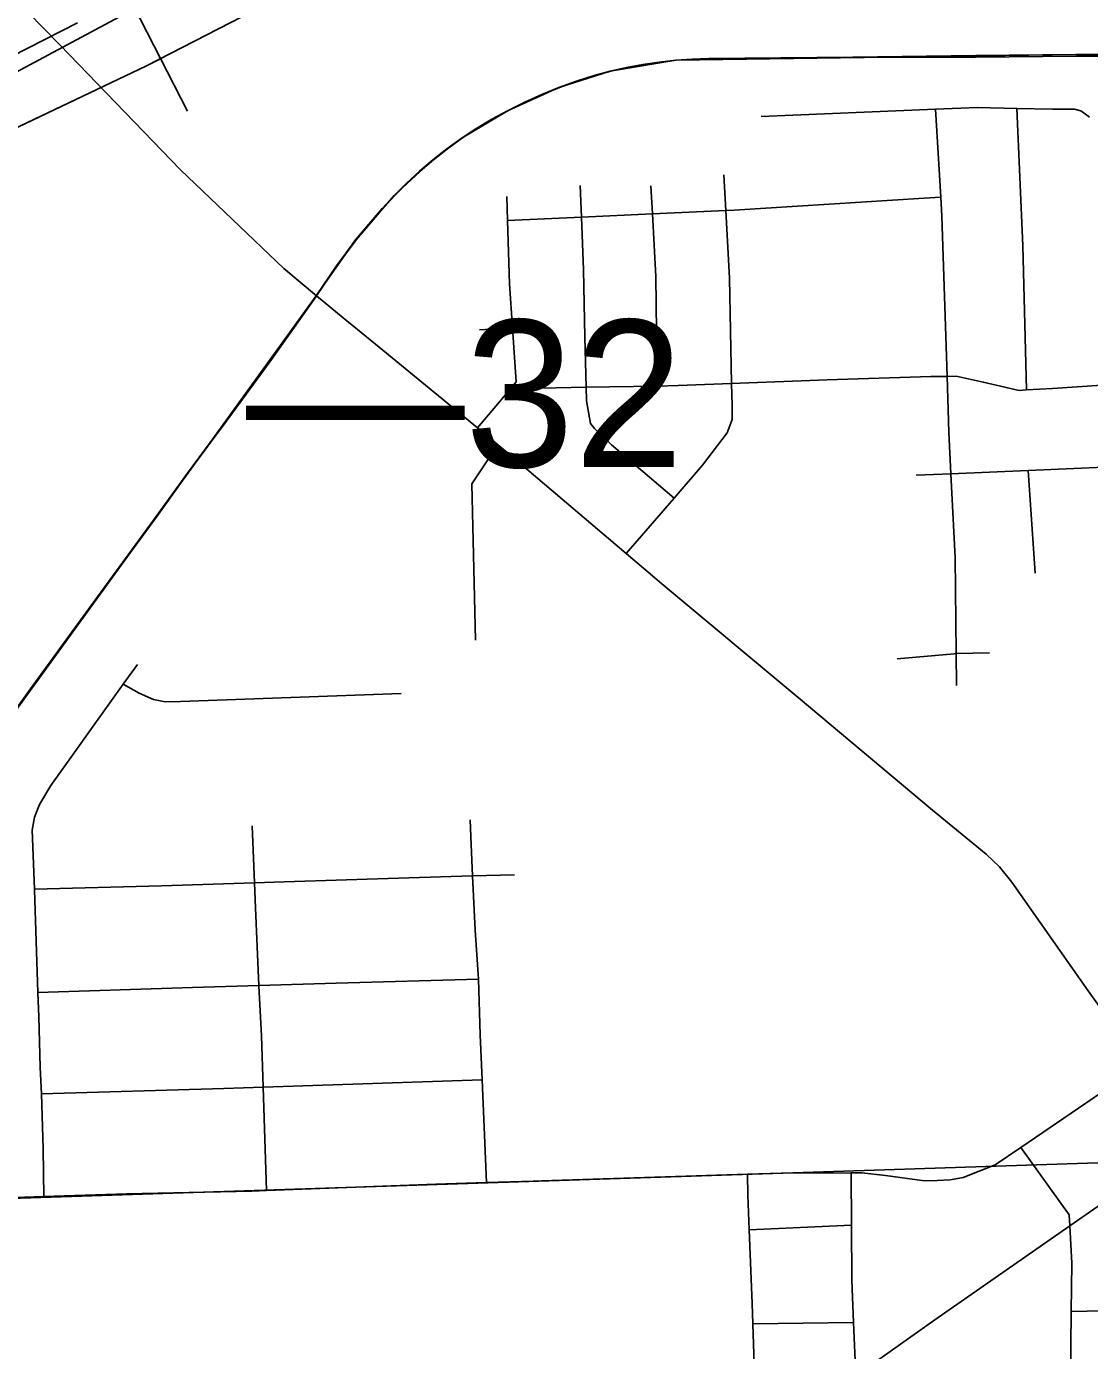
# Model space of a CAD drawing. Extents: x 128.7 to 185.5, y -21.4 to 12.6.
# Drawn here: x 166.519 to 167.242, y -11.702 to -10.802 of the extents above; entities that cross this region are included whole.
import ezdxf

# ---------------------------------------------------------------- set-up
doc = ezdxf.new("R2010")
doc.units = 0
for name, color, linetype in [('tdCoCityStreetMajor', 7, 'Continuous'), ('tdCoCityStreetMinor', 7, 'Continuous'), ('tdCoPipe', 7, 'Continuous'), ('tdCoPriCL', 7, 'Continuous'), ('tdCoPrimary', 7, 'Continuous'), ('tdCoPriNonDiv', 7, 'Continuous'), ('tdCoPriNonDivCL', 7, 'Continuous'), ('tdCoRRCL', 7, 'Continuous'), ('tdCoSectLine', 7, 'Continuous'), ('tdStHwyPriRefPost1', 7, 'Continuous')]:
    doc.layers.add(name, color=color, linetype=linetype)

msp = doc.modelspace()

# ---------------------------------------------------------------- linework, layer by layer
at = {"layer": 'tdCoCityStreetMajor'}
for points in [[(167.31172, -11.55903), (167.30815, -11.55387), (167.30564, -11.55026), (167.27623, -11.50812), (167.24724, -11.46657), (167.241, -11.45768), (167.18904, -11.38371), (167.18066, -11.37336), (167.17153, -11.36473), (167.13504, -11.33489), (167.04503, -11.25942), (166.95107, -11.181), (166.94627, -11.17692), (166.92676, -11.16033), (166.84725, -11.09272), (166.82552, -11.07489), (166.75867, -11.02002), (166.73424, -10.99997), (166.71619, -10.985), (166.6938, -10.96643), (166.62357, -10.89938), (166.54787, -10.82096), (166.54153, -10.81447), (166.47586, -10.74722)], [(166.71083, -12.08463), (166.71247, -12.08388), (166.73417, -12.07057), (166.74872, -12.05824), (166.83849, -11.95811), (166.92135, -11.86292), (166.95853, -11.82338), (166.99533, -11.78426), (167.00889, -11.77242), (167.02001, -11.76408), (167.02467, -11.76058), (167.05328, -11.74036), (167.08285, -11.71945), (167.13663, -11.68142), (167.2284, -11.61751), (167.27227, -11.58697), (167.29579, -11.5703), (167.31172, -11.55903)]]:
    msp.add_lwpolyline(points, dxfattribs=at)
at = {"layer": 'tdCoCityStreetMinor'}
for p, q in [((167.01845, -10.86319), (167.13705, -10.85823)), ((167.14071, -10.91795), (167.13705, -10.85823)), ((166.89623, -10.93164), (166.89539, -10.91005)), ((166.94455, -10.9294), (166.94348, -10.91029)), ((166.99441, -10.92709), (166.99305, -10.9029)), ((166.84606, -10.93397), (166.84558, -10.91745)), ((166.89623, -10.93164), (166.94455, -10.9294)), ((166.94455, -10.9294), (166.99441, -10.92709)), ((166.84606, -10.93397), (166.89623, -10.93164)), ((166.82708, -11.0082), (166.84942, -11.00692)), ((166.89957, -11.0473), (166.94785, -11.04643)), ((166.82552, -11.07489), (166.84797, -11.04823)), ((166.84797, -11.04823), (166.89957, -11.0473)), ((167.20019, -11.10379), (167.35023, -11.0973)), ((167.124, -11.10709), (167.14758, -11.10607)), ((167.14758, -11.10607), (167.20019, -11.10379)), ((167.20488, -11.17367), (167.20019, -11.10379)), ((166.92676, -11.16033), (166.9594, -11.12256)), ((167.15112, -11.22835), (167.17378, -11.22773)), ((167.15137, -11.25012), (167.15112, -11.22835)), ((166.58467, -11.24925), (166.59431, -11.23575)), ((166.67389, -11.38415), (166.67243, -11.34544)), ((166.82225, -11.37955), (166.85078, -11.37876)), ((166.67981, -11.52311), (166.8287, -11.51813)), ((166.68212, -11.59341), (166.67981, -11.52311)), ((166.83173, -11.58802), (166.8287, -11.51813)), ((167.08006, -11.61709), (167.07984, -11.58149)), ((167.01047, -11.62024), (167.08006, -11.61709)), ((167.22878, -11.7433), (167.22942, -11.67579)), ((167.22942, -11.67579), (167.299, -11.67412)), ((167.01293, -11.68398), (167.08142, -11.68315))]:
    msp.add_line(p, q, dxfattribs=at)
for points in [[(167.13705, -10.85823), (167.16567, -10.85703), (167.16567, -10.85703), (167.19252, -10.85769)], [(167.19907, -11.04911), (167.1965, -10.95098), (167.19252, -10.85769)], [(167.19252, -10.85769), (167.2167, -10.8581), (167.23155, -10.8581), (167.23588, -10.85932), (167.23912, -10.86148), (167.24184, -10.86367)], [(166.99441, -10.92709), (167.0002, -10.92682), (167.12942, -10.91868), (167.14071, -10.91795)], [(167.14498, -11.03985), (167.14151, -10.93101), (167.14071, -10.91795)], [(166.94785, -11.04643), (166.94693, -10.97195), (166.94455, -10.9294)], [(166.99843, -11.04476), (166.99699, -10.97318), (166.99441, -10.92709)], [(166.84942, -11.00692), (166.8473, -10.97688), (166.84606, -10.93397)], [(166.89957, -11.0473), (166.8986, -11.01313), (166.89761, -10.96751), (166.89623, -10.93164)], [(166.84797, -11.04823), (166.85199, -11.04346), (166.84942, -11.00692)], [(166.94785, -11.04643), (166.96198, -11.04617), (166.99843, -11.04476)], [(166.9594, -11.12256), (166.97875, -11.10018), (166.99551, -11.07823), (166.99872, -11.06911), (166.99872, -11.05949), (166.99843, -11.04476)], [(166.99843, -11.04476), (167.06333, -11.04223), (167.13386, -11.04001), (167.14498, -11.03985)], [(167.14498, -11.03985), (167.15112, -11.03976), (167.16962, -11.04371), (167.19403, -11.04938), (167.19907, -11.04911)], [(167.14758, -11.10607), (167.14619, -11.07774), (167.14498, -11.03985)], [(167.19907, -11.04911), (167.21672, -11.04815), (167.25034, -11.04576)], [(166.9594, -11.12256), (166.91685, -11.08637), (166.90526, -11.07527), (166.90254, -11.07182), (166.89983, -11.05653), (166.89957, -11.0473)], [(166.82419, -11.21931), (166.82186, -11.11282), (166.83954, -11.0864)], [(167.15112, -11.22835), (167.15038, -11.16307), (167.14758, -11.10607)], [(167.11097, -11.23194), (167.1497, -11.22848), (167.15112, -11.22835)], [(166.52439, -11.38862), (166.52438, -11.38858), (166.52273, -11.34845), (166.52426, -11.33955), (166.52779, -11.33087), (166.5355, -11.31802), (166.58467, -11.24925)], [(166.58467, -11.24925), (166.5956, -11.25535), (166.60524, -11.25953), (166.61327, -11.26114), (166.62356, -11.26082), (166.77378, -11.25546)], [(166.82225, -11.37955), (166.8212, -11.35833), (166.82069, -11.3415)], [(166.67389, -11.38415), (166.69422, -11.38348), (166.77881, -11.38074), (166.82225, -11.37955)], [(166.82623, -11.44982), (166.82408, -11.41639), (166.82225, -11.37955)], [(166.52439, -11.38862), (166.61062, -11.38622), (166.67389, -11.38415)], [(166.52659, -11.45869), (166.5244, -11.38906), (166.52439, -11.38862)], [(166.67681, -11.454), (166.67454, -11.40128), (166.67389, -11.38415)], [(166.67681, -11.454), (166.72954, -11.45235), (166.82623, -11.44982)], [(166.8287, -11.51813), (166.82737, -11.48751), (166.82623, -11.44982)], [(166.52659, -11.45869), (166.63168, -11.45541), (166.67681, -11.454)], [(166.52898, -11.52763), (166.52834, -11.51427), (166.52827, -11.50958), (166.52732, -11.47538), (166.52659, -11.45869)], [(166.67981, -11.52311), (166.67867, -11.48825), (166.67682, -11.45431), (166.67681, -11.454)], [(167.19517, -11.56411), (167.25859, -11.52079), (167.27623, -11.50812), (167.33167, -11.46831)], [(166.52898, -11.52763), (166.65302, -11.52401), (166.67981, -11.52311)], [(166.53067, -11.59753), (166.53019, -11.56503), (166.52898, -11.52763)], [(167.07984, -11.58149), (167.08696, -11.58146), (167.10299, -11.58318), (167.12962, -11.58688), (167.13825, -11.58664), (167.14713, -11.58614), (167.15601, -11.58466), (167.17771, -11.57603), (167.19517, -11.56411)], [(167.22942, -11.67579), (167.22974, -11.64288), (167.2284, -11.61751), (167.22801, -11.61008), (167.19517, -11.56411)], [(166.83173, -11.58802), (166.86352, -11.58702), (166.86903, -11.58684), (167.00935, -11.58243)], [(167.00935, -11.58243), (167.03246, -11.5817), (167.07984, -11.58149)], [(167.01047, -11.62024), (167.00952, -11.59652), (167.00935, -11.58243)], [(166.53067, -11.59753), (166.58684, -11.59576), (166.67216, -11.59379), (166.68212, -11.59341)], [(166.68212, -11.59341), (166.79719, -11.5891), (166.83173, -11.58802)], [(165.86723, -11.61992), (165.89585, -11.61919), (166.04923, -11.61327), (166.15389, -11.60964), (166.16292, -11.60932), (166.21612, -11.60835), (166.26517, -11.60689), (166.316, -11.60539), (166.42482, -11.60119), (166.53067, -11.59753)], [(167.01293, -11.68398), (167.01248, -11.67026), (167.01047, -11.62024)], [(167.08142, -11.68315), (167.08029, -11.65447), (167.08006, -11.61709)], [(167.02001, -11.76408), (167.01519, -11.75238), (167.01293, -11.68398)], [(167.08708, -11.81912), (167.08498, -11.77358), (167.08285, -11.71945), (167.08142, -11.68315)]]:
    msp.add_lwpolyline(points, dxfattribs=at)
at = {"layer": 'tdCoPipe'}
msp.add_line((166.59159, -10.78797), (166.62837, -10.85956), dxfattribs=at)
for points in [[(165.30231, -11.03713), (165.63335, -11.04651), (165.84161, -11.06122), (166.01409, -11.03793), (166.19817, -11.00228), (166.2899, -10.97656), (166.60059, -10.82867), (168.62597, -9.78802)], [(166.61001, -10.82383), (166.60059, -10.82867), (166.3382, -10.95357)]]:
    msp.add_lwpolyline(points, dxfattribs=at)
at = {"layer": 'tdCoPriCL'}
msp.add_lwpolyline([(166.45914, -11.33905), (166.52153, -11.25225), (166.56099, -11.19824), (166.60711, -11.13511), (166.64375, -11.08479), (166.65426, -11.07052), (166.69102, -11.02021), (166.71581, -10.985), (166.72967, -10.9647), (166.7362, -10.95583), (166.74274, -10.94695), (166.7531, -10.93486), (166.76086, -10.92575), (166.76897, -10.91695), (166.78621, -10.90034), (166.79531, -10.89257), (166.81441, -10.87813), (166.83526, -10.86501), (166.84638, -10.85896), (166.86928, -10.84814), (166.88103, -10.84339), (166.89294, -10.83908), (166.91592, -10.83237), (166.93803, -10.82785), (166.96041, -10.82493), (166.97166, -10.82408), (166.98293, -10.82364), (167.08084, -10.8229), (167.16444, -10.82167), (167.23257, -10.82096), (167.25065, -10.82124)], dxfattribs=at)
at = {"layer": 'tdCoPrimary'}
for p, q in [((167.23299, -10.82222), (167.25107, -10.82205)), ((167.23299, -10.82222), (167.25107, -10.82205)), ((166.64413, -11.08479), (166.65464, -11.07052)), ((166.64413, -11.08479), (166.65464, -11.07052))]:
    msp.add_line(p, q, dxfattribs=at)
for points in [[(166.48122, -11.30946), (166.52191, -11.25225), (166.56137, -11.19824), (166.60749, -11.13511), (166.62869, -11.10576), (166.64413, -11.08479), (166.65464, -11.07052), (166.68443, -11.03005), (166.71254, -10.99035), (166.71619, -10.985), (166.73005, -10.9647), (166.73658, -10.95583), (166.74312, -10.94695), (166.75348, -10.93486), (166.76123, -10.92575), (166.76935, -10.91695), (166.77781, -10.90847), (166.78659, -10.90034), (166.79569, -10.89257), (166.8051, -10.88516), (166.81479, -10.87813), (166.82475, -10.87149), (166.83563, -10.86501), (166.84676, -10.85896), (166.85811, -10.85333), (166.86966, -10.84814), (166.8814, -10.84339), (166.89332, -10.83908), (166.90539, -10.83523), (166.9163, -10.83237), (166.92731, -10.82991), (166.93841, -10.82785), (166.94957, -10.82619), (166.96079, -10.82493), (166.97204, -10.82408), (166.98331, -10.82364), (167.08122, -10.8229), (167.1643, -10.82286), (167.23299, -10.82222), (167.25107, -10.82205)], [(166.73658, -10.95583), (166.74312, -10.94695), (166.75348, -10.93486), (166.76123, -10.92575), (166.76935, -10.91695), (166.77781, -10.90847), (166.78659, -10.90034), (166.79569, -10.89257), (166.8051, -10.88516), (166.81479, -10.87813), (166.82475, -10.87149), (166.83563, -10.86501), (166.84676, -10.85896), (166.85811, -10.85333), (166.86966, -10.84814), (166.8814, -10.84339), (166.89332, -10.83908), (166.90539, -10.83523), (166.9163, -10.83237), (166.92731, -10.82991), (166.93841, -10.82785), (166.94957, -10.82619), (166.96079, -10.82493), (166.97204, -10.82408), (166.98331, -10.82364), (167.08122, -10.8229), (167.1643, -10.82286), (167.23299, -10.82222)], [(166.73658, -10.95583), (166.74312, -10.94695), (166.75348, -10.93486), (166.76123, -10.92575), (166.76935, -10.91695), (166.77781, -10.90847), (166.78659, -10.90034), (166.79569, -10.89257), (166.8051, -10.88516), (166.81479, -10.87813), (166.82475, -10.87149), (166.83563, -10.86501), (166.84676, -10.85896), (166.85811, -10.85333), (166.86966, -10.84814), (166.8814, -10.84339), (166.89332, -10.83908), (166.90539, -10.83523), (166.9163, -10.83237), (166.92731, -10.82991), (166.93841, -10.82785), (166.94957, -10.82619), (166.96079, -10.82493), (166.97204, -10.82408), (166.98331, -10.82364), (167.08122, -10.8229), (167.1643, -10.82286), (167.23299, -10.82222)], [(166.71619, -10.985), (166.73005, -10.9647), (166.73658, -10.95583)], [(166.71619, -10.985), (166.73005, -10.9647), (166.73658, -10.95583)], [(166.65464, -11.07052), (166.68443, -11.03005), (166.71254, -10.99035), (166.71619, -10.985)], [(166.65464, -11.07052), (166.68443, -11.03005), (166.71254, -10.99035), (166.71619, -10.985)], [(166.27636, -11.59131), (166.28024, -11.58591), (166.29701, -11.56223), (166.31945, -11.53165), (166.3409, -11.5028), (166.37025, -11.46186), (166.40305, -11.41698), (166.45952, -11.33905), (166.48122, -11.30946), (166.52191, -11.25225), (166.56137, -11.19824), (166.60749, -11.13511), (166.62869, -11.10576), (166.64413, -11.08479)], [(166.27636, -11.59131), (166.28024, -11.58591), (166.29701, -11.56223), (166.31945, -11.53165), (166.3409, -11.5028), (166.37025, -11.46186), (166.40305, -11.41698), (166.45952, -11.33905), (166.48122, -11.30946), (166.52191, -11.25225), (166.56137, -11.19824), (166.60749, -11.13511), (166.62869, -11.10576), (166.64413, -11.08479)]]:
    msp.add_lwpolyline(points, dxfattribs=at)
at = {"layer": 'tdCoPriNonDiv'}
msp.add_lwpolyline([(166.27598, -11.59131), (166.64375, -11.08479), (166.71581, -10.985), (166.74274, -10.94695), (166.76897, -10.91695), (166.79531, -10.89257), (166.81441, -10.87813), (166.84638, -10.85896), (166.88103, -10.84339), (166.91592, -10.83237), (166.96041, -10.82493), (167.23257, -10.82096), (167.28104, -10.82117)], dxfattribs=at)
at = {"layer": 'tdCoPriNonDivCL'}
msp.add_lwpolyline([(166.48084, -11.30946), (166.52153, -11.25225), (166.56099, -11.19824), (166.60711, -11.13511), (166.62831, -11.10576), (166.64375, -11.08479), (166.65426, -11.07052), (166.68405, -11.03005), (166.71216, -10.99035), (166.71581, -10.985), (166.72967, -10.9647), (166.7362, -10.95583), (166.74274, -10.94695), (166.7531, -10.93486), (166.76086, -10.92575), (166.76897, -10.91695), (166.77743, -10.90847), (166.78621, -10.90034), (166.79531, -10.89257), (166.80472, -10.88516), (166.81441, -10.87813), (166.82437, -10.87149), (166.83526, -10.86501), (166.84638, -10.85896), (166.85773, -10.85333), (166.86928, -10.84814), (166.88103, -10.84339), (166.89294, -10.83908), (166.90501, -10.83523), (166.91592, -10.83237), (166.92694, -10.82991), (166.93803, -10.82785), (166.94919, -10.82619), (166.96041, -10.82493), (166.97166, -10.82408), (166.98294, -10.82364), (167.08084, -10.8229), (167.16444, -10.82167), (167.23257, -10.82096), (167.25065, -10.82077)], dxfattribs=at)
msp.add_lwpolyline([(166.48084, -11.30946), (166.52153, -11.25225), (166.56099, -11.19824), (166.60711, -11.13511), (166.62831, -11.10576), (166.64375, -11.08479), (166.65426, -11.07052), (166.68405, -11.03005), (166.71216, -10.99035), (166.71581, -10.985), (166.72967, -10.9647), (166.7362, -10.95583), (166.74274, -10.94695), (166.7531, -10.93486), (166.76086, -10.92575), (166.76897, -10.91695), (166.77743, -10.90847), (166.78621, -10.90034), (166.79531, -10.89257), (166.80472, -10.88516), (166.81441, -10.87813), (166.82437, -10.87149), (166.83526, -10.86501), (166.84638, -10.85896), (166.85773, -10.85333), (166.86928, -10.84814), (166.88103, -10.84339), (166.89294, -10.83908), (166.90501, -10.83523), (166.91592, -10.83237), (166.92694, -10.82991), (166.93803, -10.82785), (166.94919, -10.82619), (166.96041, -10.82493), (166.97166, -10.82408), (166.98294, -10.82364), (167.08084, -10.8229), (167.16444, -10.82167), (167.23257, -10.82096), (167.25065, -10.82077)], dxfattribs=at)
at = {"layer": 'tdCoRRCL'}
for points in [[(157.09847, -10.056), (159.06534, -10.2844), (159.98648, -10.39), (161.38851, -10.5429), (162.28016, -10.64092), (162.93943, -10.76448), (165.7594, -11.01727), (165.98681, -11.0197), (166.23776, -10.97702), (166.39258, -10.89696), (167.00675, -10.5674), (167.90374, -10.09162)], [(166.55349, -10.79952), (166.4974, -10.8281)], [(166.4974, -10.8281), (166.55349, -10.79952)]]:
    msp.add_lwpolyline(points, dxfattribs=at)
at = {"layer": 'tdCoSectLine'}
msp.add_lwpolyline([(166.36943, -11.60331), (167.36505, -11.57067)], dxfattribs=at)

# ---------------------------------------------------------------- texts
at = {"layer": 'tdStHwyPriRefPost1'}
msp.add_text('‒‒32', height=0.1, dxfattribs=at).set_placement((166.66825, -11.10152))

doc.saveas('drawing.dxf')
